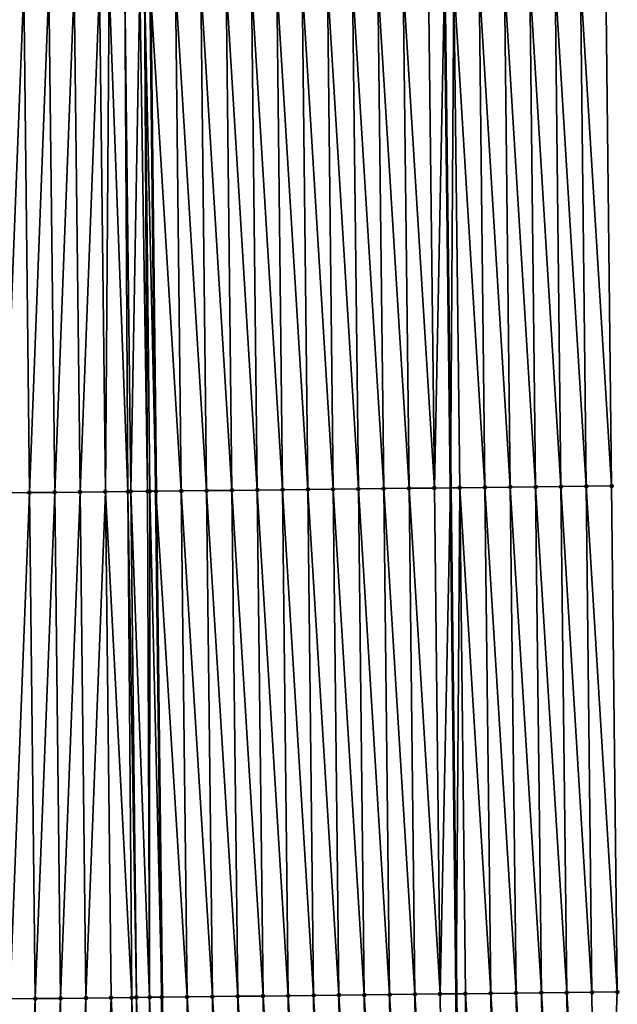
# Model space of a CAD drawing. Header units: feet. Extents: x 2007189 to 2022806, y 818621 to 837694.
# Tile 487 of 656: x 2011350 to 2011374, y 831207 to 831246. Entities that reach past the tile are written whole.
import ezdxf

# ---------------------------------------------------------------- set-up
doc = ezdxf.new("R2010")
doc.units = ezdxf.units.FT
doc.header["$MEASUREMENT"] = 0
for name, color, linetype, lineweight in [('EP_Travel Lane', 172, 'Continuous', 53), ('Road Shots', 141, 'Continuous', 100), ('Road X-Section', 40, 'Continuous', 13), ('STRIPING', 60, 'Continuous', 53)]:
    doc.layers.add(name, color=color, linetype=linetype, lineweight=lineweight)
doc.layers.add('I-77-MM17-21_SB-Surface-Border', color=7, linetype='Continuous')
doc.layers.add('I-77-MM17-21_SB-Surface-TIN', color=7, linetype='Continuous')

msp = doc.modelspace()

# ---------------------------------------------------------------- linework, layer by layer
at = {"layer": 'EP_Travel Lane'}
msp.add_polyline3d([(2011363.948639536, 831587.1496924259, 327.9825644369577), (2011364.130942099, 831567.1516971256, 328.1996464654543), (2011364.313248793, 831547.1532486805, 328.3722723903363), (2011364.495554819, 831527.1548734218, 328.5520783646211), (2011364.677862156, 831507.1563545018, 328.717790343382), (2011364.860168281, 831487.1579684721, 328.896539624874), (2011365.042474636, 831467.1595571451, 329.0728071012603), (2011365.231409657, 831447.1679292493, 329.1712247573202), (2011365.422340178, 831427.1690966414, 329.2806065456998), (2011365.613270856, 831407.1702475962, 329.3851245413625), (2011365.804201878, 831387.1713626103, 329.4790861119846), (2011365.995132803, 831367.1724877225, 329.5760055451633), (2011366.186064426, 831347.1735396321, 329.6513478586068), (2011366.376996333, 831327.1745618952, 329.7179327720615), (2011366.567929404, 831307.1754622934, 329.7486344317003), (2011366.758861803, 831287.1764329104, 329.8000149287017), (2011366.949795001, 831267.1773199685, 329.8267843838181), (2011367.172069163, 831247.2049287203, 329.8679666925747), (2011367.403775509, 831227.2062494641, 329.8584230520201), (2011367.635481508, 831207.2076000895, 329.8339734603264), (2011367.867187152, 831187.2089813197, 329.7943214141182)], dxfattribs=at)
at = {"layer": 'I-77-MM17-21_SB-Surface-Border', "color": 3, "linetype": 'Continuous', "lineweight": -3}
msp.add_polyline3d([(2011369.322614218, 831587.1966415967, 327.7836704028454), (2011369.5048682, 831567.1987977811, 328.0156560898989), (2011369.687126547, 831547.2004749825, 328.2006508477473), (2011370.869348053, 831527.2107512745, 328.3351987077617), (2011371.051608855, 831507.2121590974, 328.4937659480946), (2011370.233907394, 831487.2048694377, 328.6931274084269), (2011371.416130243, 831467.2149983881, 328.8132202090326), (2011371.605020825, 831447.2279396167, 328.9239383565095), (2011370.795995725, 831427.2196848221, 329.0700060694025), (2011370.986926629, 831407.2208117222, 329.1674263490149), (2011371.177857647, 831387.2219265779, 329.2613485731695), (2011371.368788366, 831367.223072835, 329.3645007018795), (2011372.559675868, 831347.2335193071, 329.3950147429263), (2011372.750607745, 831327.2345442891, 329.4623923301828), (2011372.941540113, 831307.235517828, 329.5146616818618), (2011373.132472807, 831287.2364572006, 329.5568326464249), (2011373.323405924, 831267.2373522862, 329.5859769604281), (2011373.543203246, 831247.278200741, 329.6486208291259), (2011373.77181533, 831227.2794271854, 329.6683595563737), (2011374.000426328, 831207.2807488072, 329.6407282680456), (2011373.22910299, 831187.2706106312, 329.6276230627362)], dxfattribs=at)
at = {"layer": 'I-77-MM17-21_SB-Surface-TIN', "color": 128, "linetype": 'Continuous', "lineweight": -3}
for points in [[(2011362.772539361, 831227.1532195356, 329.9025409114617), (2011362.543927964, 831247.1519329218, 329.9127156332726), (2011361.543993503, 831247.1404842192, 329.9217278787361)], [(2011363.7724739, 831227.1646614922, 329.8968819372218), (2011363.543862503, 831247.1633748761, 329.9070555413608), (2011362.543927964, 831247.1519329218, 329.9127156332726)], [(2011362.772539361, 831227.1532195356, 329.9025409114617), (2011363.7724739, 831227.1646614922, 329.8968819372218), (2011362.543927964, 831247.1519329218, 329.9127156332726)], [(2011364.7724084, 831227.1761067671, 329.8895747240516), (2011364.543797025, 831247.1748182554, 329.900687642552), (2011363.543862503, 831247.1633748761, 329.9070555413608)], [(2011363.7724739, 831227.1646614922, 329.8968819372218), (2011364.7724084, 831227.1761067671, 329.8895747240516), (2011363.543862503, 831247.1633748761, 329.9070555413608)], [(2011365.772342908, 831227.1875514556, 329.8825586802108), (2011365.543731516, 831247.1862643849, 329.8929535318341), (2011364.543797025, 831247.1748182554, 329.900687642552)], [(2011364.7724084, 831227.1761067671, 329.8895747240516), (2011365.772342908, 831227.1875514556, 329.8825586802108), (2011364.543797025, 831247.1748182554, 329.900687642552)], [(2011366.772277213, 831227.1990138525, 329.8667463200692), (2011366.543665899, 831247.1977200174, 329.8804989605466), (2011365.543731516, 831247.1862643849, 329.8929535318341)], [(2011365.772342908, 831227.1875514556, 329.8825586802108), (2011366.772277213, 831227.1990138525, 329.8667463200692), (2011365.543731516, 831247.1862643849, 329.8929535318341)], [(2011366.772277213, 831227.1990138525, 329.8667463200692), (2011367.172069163, 831247.2049287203, 329.8679666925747), (2011366.543665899, 831247.1977200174, 329.8804989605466)], [(2011366.772277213, 831227.1990138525, 329.8667463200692), (2011367.403775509, 831227.2062494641, 329.8584230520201), (2011367.172069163, 831247.2049287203, 329.8679666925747)], [(2011367.543600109, 831247.2091907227, 329.8605572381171), (2011367.172069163, 831247.2049287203, 329.8679666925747), (2011367.403775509, 831227.2062494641, 329.8584230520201)], [(2011367.772211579, 831227.2104709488, 329.8535669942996), (2011367.543600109, 831247.2091907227, 329.8605572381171), (2011367.403775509, 831227.2062494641, 329.8584230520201)], [(2011368.772145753, 831227.2219448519, 329.8320391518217), (2011368.543534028, 831247.2206868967, 329.8279644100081), (2011367.543600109, 831247.2091907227, 329.8605572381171)], [(2011367.772211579, 831227.2104709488, 329.8535669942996), (2011368.772145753, 831227.2219448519, 329.8320391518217), (2011367.543600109, 831247.2091907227, 329.8605572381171)], [(2011369.772079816, 831227.2334284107, 329.8057149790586), (2011369.543467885, 831247.2321884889, 329.7926802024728), (2011368.543534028, 831247.2206868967, 329.8279644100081)], [(2011368.772145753, 831227.2219448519, 329.8320391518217), (2011369.772079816, 831227.2334284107, 329.8057149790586), (2011368.543534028, 831247.2206868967, 329.8279644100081)], [(2011370.772013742, 831227.2449239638, 329.7734329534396), (2011370.543401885, 831247.2436775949, 329.763598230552), (2011369.543467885, 831247.2321884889, 329.7926802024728)], [(2011369.772079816, 831227.2334284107, 329.8057149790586), (2011370.772013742, 831227.2449239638, 329.7734329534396), (2011369.543467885, 831247.2321884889, 329.7926802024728)], [(2011371.771947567, 831227.2564283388, 329.7367687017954), (2011371.543335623, 831247.2551895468, 329.723168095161), (2011370.543401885, 831247.2436775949, 329.763598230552)], [(2011370.772013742, 831227.2449239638, 329.7734329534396), (2011371.771947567, 831227.2564283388, 329.7367687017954), (2011370.543401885, 831247.2436775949, 329.763598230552)], [(2011372.771881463, 831227.267926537, 329.7031726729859), (2011372.543269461, 831247.2666928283, 329.6870446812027), (2011371.543335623, 831247.2551895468, 329.723168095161)], [(2011371.771947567, 831227.2564283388, 329.7367687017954), (2011372.771881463, 831227.267926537, 329.7031726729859), (2011371.543335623, 831247.2551895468, 329.723168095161)], [(2011372.543269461, 831247.2666928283, 329.6870446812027), (2011373.77181533, 831227.2794271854, 329.6683595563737), (2011373.543203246, 831247.278200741, 329.6486208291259)], [(2011372.771881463, 831227.267926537, 329.7031726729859), (2011373.77181533, 831227.2794271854, 329.6683595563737), (2011372.543269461, 831247.2666928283, 329.6870446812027)], [(2011349.773388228, 831227.004660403, 329.8835646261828), (2011350.544712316, 831247.0147329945, 329.9292132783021), (2011349.544777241, 831247.0033378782, 329.9116074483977)], [(2011349.773388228, 831227.004660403, 329.8835646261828), (2011350.773323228, 831227.0160620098, 329.8979487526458), (2011350.544712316, 831247.0147329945, 329.9292132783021)], [(2011350.773323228, 831227.0160620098, 329.8979487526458), (2011351.544647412, 831247.0261261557, 329.9477902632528), (2011350.544712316, 831247.0147329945, 329.9292132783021)], [(2011350.773323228, 831227.0160620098, 329.8979487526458), (2011351.773258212, 831227.027464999, 329.91164614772), (2011351.544647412, 831247.0261261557, 329.9477902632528)], [(2011351.773258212, 831227.027464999, 329.91164614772), (2011352.544582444, 831247.0375250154, 329.9635366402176), (2011351.544647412, 831247.0261261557, 329.9477902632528)], [(2011351.773258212, 831227.027464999, 329.91164614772), (2011352.773193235, 831227.03886461, 329.9270216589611), (2011352.544582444, 831247.0375250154, 329.9635366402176)], [(2011352.773193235, 831227.03886461, 329.9270216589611), (2011353.544517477, 831247.0489237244, 329.9793578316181), (2011352.544582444, 831247.0375250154, 329.9635366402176)], [(2011352.773193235, 831227.03886461, 329.9270216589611), (2011353.77312829, 831227.0502613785, 329.9438090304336), (2011353.544517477, 831247.0489237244, 329.9793578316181)], [(2011353.77312829, 831227.0502613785, 329.9438090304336), (2011353.92738432, 831247.0532882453, 329.9853910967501), (2011353.544517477, 831247.0489237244, 329.9793578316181)], [(2011353.77312829, 831227.0502613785, 329.9438090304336), (2011354.66269277, 831227.0604028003, 329.9574507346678), (2011353.92738432, 831247.0532882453, 329.9853910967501)], [(2011354.66269277, 831227.0604028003, 329.9574507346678), (2011354.544452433, 831247.0603291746, 329.9918305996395), (2011353.92738432, 831247.0532882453, 329.9853910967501)], [(2011354.773063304, 831227.0616617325, 329.958815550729), (2011355.130734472, 831247.067026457, 329.9941585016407), (2011354.544452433, 831247.0603291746, 329.9918305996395)], [(2011354.66269277, 831227.0604028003, 329.9574507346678), (2011354.773063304, 831227.0616617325, 329.958815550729), (2011354.544452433, 831247.0603291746, 329.9918305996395)], [(2011354.773063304, 831227.0616617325, 329.958815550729), (2011355.443975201, 831227.0693213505, 329.9636751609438), (2011355.130734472, 831247.067026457, 329.9941585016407)], [(2011355.443975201, 831227.0693213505, 329.9636751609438), (2011355.31253212, 831247.0691045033, 329.9942272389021), (2011355.130734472, 831247.067026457, 329.9941585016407)], [(2011355.31253212, 831247.0691045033, 329.9942272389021), (2011355.772990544, 831227.073083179, 329.963301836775), (2011355.544379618, 831247.071755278, 329.9940013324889)], [(2011355.528636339, 831227.0702889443, 329.9637715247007), (2011355.772990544, 831227.073083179, 329.963301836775), (2011355.31253212, 831247.0691045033, 329.9942272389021)], [(2011355.443975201, 831227.0693213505, 329.9636751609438), (2011355.528636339, 831227.0702889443, 329.9637715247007), (2011355.31253212, 831247.0691045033, 329.9942272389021)], [(2011356.772932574, 831227.0845288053, 329.9558627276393), (2011356.544321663, 831247.0831997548, 329.9871309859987), (2011355.544379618, 831247.071755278, 329.9940013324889)], [(2011356.772932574, 831227.0845288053, 329.9558627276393), (2011355.544379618, 831247.071755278, 329.9940013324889), (2011355.772990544, 831227.073083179, 329.963301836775)], [(2011357.772866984, 831227.0959820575, 329.9445928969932), (2011357.544255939, 831247.0946647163, 329.9700423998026), (2011356.544321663, 831247.0831997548, 329.9871309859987)], [(2011356.772932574, 831227.0845288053, 329.9558627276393), (2011357.772866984, 831227.0959820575, 329.9445928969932), (2011356.544321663, 831247.0831997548, 329.9871309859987)], [(2011358.772801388, 831227.107435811, 329.9330739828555), (2011358.544190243, 831247.1061271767, 329.954196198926), (2011357.544255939, 831247.0946647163, 329.9700423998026)], [(2011357.772866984, 831227.0959820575, 329.9445928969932), (2011358.772801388, 831227.107435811, 329.9330739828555), (2011357.544255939, 831247.0946647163, 329.9700423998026)], [(2011359.772735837, 831227.1188856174, 329.9235158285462), (2011359.544124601, 831247.1175848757, 329.9407151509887), (2011358.544190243, 831247.1061271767, 329.954196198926)], [(2011358.772801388, 831227.107435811, 329.9330739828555), (2011359.772735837, 831227.1188856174, 329.9235158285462), (2011358.544190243, 831247.1061271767, 329.954196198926)], [(2011360.772670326, 831227.130331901, 329.9157074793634), (2011360.544059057, 831247.1290341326, 329.9314276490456), (2011359.544124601, 831247.1175848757, 329.9407151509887)], [(2011359.772735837, 831227.1188856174, 329.9235158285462), (2011360.772670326, 831227.130331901, 329.9157074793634), (2011359.544124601, 831247.1175848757, 329.9407151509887)], [(2011361.772604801, 831227.1417794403, 329.9072752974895), (2011361.543993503, 831247.1404842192, 329.9217278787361), (2011360.544059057, 831247.1290341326, 329.9314276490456)], [(2011360.772670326, 831227.130331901, 329.9157074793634), (2011361.772604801, 831227.1417794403, 329.9072752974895), (2011360.544059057, 831247.1290341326, 329.9314276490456)], [(2011361.772604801, 831227.1417794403, 329.9072752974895), (2011362.772539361, 831227.1532195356, 329.9025409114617), (2011361.543993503, 831247.1404842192, 329.9217278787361)], [(2011350.001999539, 831207.0059545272, 329.8696478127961), (2011350.773323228, 831227.0160620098, 329.8979487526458), (2011349.773388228, 831227.004660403, 329.8835646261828)], [(2011350.001999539, 831207.0059545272, 329.8696478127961), (2011351.001934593, 831207.0173513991, 329.8863816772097), (2011350.773323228, 831227.0160620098, 329.8979487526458)], [(2011351.001934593, 831207.0173513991, 329.8863816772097), (2011351.773258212, 831227.027464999, 329.91164614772), (2011350.773323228, 831227.0160620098, 329.8979487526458)], [(2011351.001934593, 831207.0173513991, 329.8863816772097), (2011352.00186963, 831207.0287498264, 329.9023427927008), (2011351.773258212, 831227.027464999, 329.91164614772)], [(2011352.00186963, 831207.0287498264, 329.9023427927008), (2011352.773193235, 831227.03886461, 329.9270216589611), (2011351.773258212, 831227.027464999, 329.91164614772)], [(2011352.00186963, 831207.0287498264, 329.9023427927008), (2011353.001804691, 831207.0401460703, 329.919388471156), (2011352.773193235, 831227.03886461, 329.9270216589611)], [(2011353.001804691, 831207.0401460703, 329.919388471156), (2011353.77312829, 831227.0502613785, 329.9438090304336), (2011352.773193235, 831227.03886461, 329.9270216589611)], [(2011353.001804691, 831207.0401460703, 329.919388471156), (2011354.001739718, 831207.0515452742, 329.9349638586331), (2011353.77312829, 831227.0502613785, 329.9438090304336)], [(2011354.81801885, 831207.0608502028, 329.947980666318), (2011354.66269277, 831227.0604028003, 329.9574507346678), (2011353.77312829, 831227.0502613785, 329.9438090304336)], [(2011354.001739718, 831207.0515452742, 329.9349638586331), (2011354.81801885, 831207.0608502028, 329.947980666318), (2011353.77312829, 831227.0502613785, 329.9438090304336)], [(2011355.001674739, 831207.0629450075, 329.9502762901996), (2011354.773063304, 831227.0616617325, 329.958815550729), (2011354.66269277, 831227.0604028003, 329.9574507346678)], [(2011354.81801885, 831207.0608502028, 329.947980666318), (2011355.001674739, 831207.0629450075, 329.9502762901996), (2011354.66269277, 831227.0604028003, 329.9574507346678)], [(2011355.520449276, 831207.0688685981, 329.9535940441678), (2011355.443975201, 831227.0693213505, 329.9636751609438), (2011354.773063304, 831227.0616617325, 329.958815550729)], [(2011355.001674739, 831207.0629450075, 329.9502762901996), (2011355.520449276, 831207.0688685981, 329.9535940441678), (2011354.773063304, 831227.0616617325, 329.958815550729)], [(2011355.520449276, 831207.0688685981, 329.9535940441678), (2011355.528636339, 831227.0702889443, 329.9637715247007), (2011355.443975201, 831227.0693213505, 329.9636751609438)], [(2011355.520449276, 831207.0688685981, 329.9535940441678), (2011356.001601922, 831207.0743714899, 329.9522587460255), (2011355.528636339, 831227.0702889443, 329.9637715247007)], [(2011355.528636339, 831227.0702889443, 329.9637715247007), (2011356.001601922, 831207.0743714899, 329.9522587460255), (2011355.772990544, 831227.073083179, 329.963301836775)], [(2011357.001543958, 831207.0858166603, 329.9450438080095), (2011356.772932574, 831227.0845288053, 329.9558627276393), (2011355.772990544, 831227.073083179, 329.963301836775)], [(2011357.001543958, 831207.0858166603, 329.9450438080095), (2011355.772990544, 831227.073083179, 329.963301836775), (2011356.001601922, 831207.0743714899, 329.9522587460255)], [(2011358.001478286, 831207.0972769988, 329.9302516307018), (2011357.772866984, 831227.0959820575, 329.9445928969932), (2011356.772932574, 831227.0845288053, 329.9558627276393)], [(2011357.001543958, 831207.0858166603, 329.9450438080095), (2011358.001478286, 831207.0972769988, 329.9302516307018), (2011356.772932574, 831227.0845288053, 329.9558627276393)], [(2011359.001412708, 831207.1087291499, 329.919526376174), (2011358.772801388, 831227.107435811, 329.9330739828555), (2011357.772866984, 831227.0959820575, 329.9445928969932)], [(2011358.001478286, 831207.0972769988, 329.9302516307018), (2011359.001412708, 831207.1087291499, 329.919526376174), (2011357.772866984, 831227.0959820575, 329.9445928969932)], [(2011360.001347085, 831207.1201852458, 329.9068417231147), (2011359.772735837, 831227.1188856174, 329.9235158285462), (2011358.772801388, 831227.107435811, 329.9330739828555)], [(2011359.001412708, 831207.1087291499, 329.919526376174), (2011360.001347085, 831207.1201852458, 329.9068417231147), (2011358.772801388, 831227.107435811, 329.9330739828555)], [(2011361.001281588, 831207.1316303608, 329.8996114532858), (2011360.772670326, 831227.130331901, 329.9157074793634), (2011359.772735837, 831227.1188856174, 329.9235158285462)], [(2011360.001347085, 831207.1201852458, 329.9068417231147), (2011361.001281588, 831207.1316303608, 329.8996114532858), (2011359.772735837, 831227.1188856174, 329.9235158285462)], [(2011362.001216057, 831207.1430784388, 329.8909094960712), (2011361.772604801, 831227.1417794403, 329.9072752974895), (2011360.772670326, 831227.130331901, 329.9157074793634)], [(2011361.001281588, 831207.1316303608, 329.8996114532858), (2011362.001216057, 831207.1430784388, 329.8909094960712), (2011360.772670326, 831227.130331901, 329.9157074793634)], [(2011363.001150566, 831207.1545229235, 329.8839924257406), (2011362.772539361, 831227.1532195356, 329.9025409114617), (2011361.772604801, 831227.1417794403, 329.9072752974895)], [(2011362.001216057, 831207.1430784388, 329.8909094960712), (2011363.001150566, 831207.1545229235, 329.8839924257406), (2011361.772604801, 831227.1417794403, 329.9072752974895)], [(2011364.001085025, 831207.165971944, 329.8748223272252), (2011363.7724739, 831227.1646614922, 329.8968819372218), (2011362.772539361, 831227.1532195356, 329.9025409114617)], [(2011363.001150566, 831207.1545229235, 329.8839924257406), (2011364.001085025, 831207.165971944, 329.8748223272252), (2011362.772539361, 831227.1532195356, 329.9025409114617)], [(2011365.001019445, 831207.1774243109, 329.8639898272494), (2011364.7724084, 831227.1761067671, 329.8895747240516), (2011363.7724739, 831227.1646614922, 329.8968819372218)], [(2011364.001085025, 831207.165971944, 329.8748223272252), (2011365.001019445, 831207.1774243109, 329.8639898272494), (2011363.7724739, 831227.1646614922, 329.8968819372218)], [(2011366.000953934, 831207.1888705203, 329.8562160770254), (2011365.772342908, 831227.1875514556, 329.8825586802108), (2011364.7724084, 831227.1761067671, 329.8895747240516)], [(2011365.001019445, 831207.1774243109, 329.8639898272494), (2011366.000953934, 831207.1888705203, 329.8562160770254), (2011364.7724084, 831227.1761067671, 329.8895747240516)], [(2011367.000888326, 831207.2003253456, 329.8441625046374), (2011366.772277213, 831227.1990138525, 329.8667463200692), (2011365.772342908, 831227.1875514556, 329.8825586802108)], [(2011366.000953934, 831207.1888705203, 329.8562160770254), (2011367.000888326, 831207.2003253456, 329.8441625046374), (2011365.772342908, 831227.1875514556, 329.8825586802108)], [(2011367.000888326, 831207.2003253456, 329.8441625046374), (2011367.403775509, 831227.2062494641, 329.8584230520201), (2011366.772277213, 831227.1990138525, 329.8667463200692)], [(2011367.000888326, 831207.2003253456, 329.8441625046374), (2011367.635481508, 831207.2076000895, 329.8339734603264), (2011367.403775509, 831227.2062494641, 329.8584230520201)], [(2011367.772211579, 831227.2104709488, 329.8535669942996), (2011367.403775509, 831227.2062494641, 329.8584230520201), (2011367.635481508, 831207.2076000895, 329.8339734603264)], [(2011368.000822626, 831207.2117882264, 329.8281075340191), (2011367.772211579, 831227.2104709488, 329.8535669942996), (2011367.635481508, 831207.2076000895, 329.8339734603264)], [(2011369.000756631, 831207.2232768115, 329.7992843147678), (2011368.772145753, 831227.2219448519, 329.8320391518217), (2011367.772211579, 831227.2104709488, 329.8535669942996)], [(2011368.000822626, 831207.2117882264, 329.8281075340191), (2011369.000756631, 831207.2232768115, 329.7992843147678), (2011367.772211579, 831227.2104709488, 329.8535669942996)], [(2011370.000690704, 831207.2347595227, 329.7733788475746), (2011369.772079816, 831227.2334284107, 329.8057149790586), (2011368.772145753, 831227.2219448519, 329.8320391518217)], [(2011369.000756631, 831207.2232768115, 329.7992843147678), (2011370.000690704, 831207.2347595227, 329.7733788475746), (2011368.772145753, 831227.2219448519, 329.8320391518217)], [(2011371.00062475, 831207.2462445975, 329.7462993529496), (2011370.772013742, 831227.2449239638, 329.7734329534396), (2011369.772079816, 831227.2334284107, 329.8057149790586)], [(2011370.000690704, 831207.2347595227, 329.7733788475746), (2011371.00062475, 831207.2462445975, 329.7462993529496), (2011369.772079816, 831227.2334284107, 329.8057149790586)], [(2011372.000558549, 831207.2577512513, 329.7085009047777), (2011371.771947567, 831227.2564283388, 329.7367687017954), (2011370.772013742, 831227.2449239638, 329.7734329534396)], [(2011371.00062475, 831207.2462445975, 329.7462993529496), (2011372.000558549, 831207.2577512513, 329.7085009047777), (2011370.772013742, 831227.2449239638, 329.7734329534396)], [(2011373.000492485, 831207.269245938, 329.6766467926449), (2011372.771881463, 831227.267926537, 329.7031726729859), (2011371.771947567, 831227.2564283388, 329.7367687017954)], [(2011372.000558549, 831207.2577512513, 329.7085009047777), (2011373.000492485, 831207.269245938, 329.6766467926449), (2011371.771947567, 831227.2564283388, 329.7367687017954)], [(2011374.000426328, 831207.2807488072, 329.6407282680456), (2011373.77181533, 831227.2794271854, 329.6683595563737), (2011372.771881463, 831227.267926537, 329.7031726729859)], [(2011373.000492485, 831207.269245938, 329.6766467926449), (2011374.000426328, 831207.2807488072, 329.6407282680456), (2011372.771881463, 831227.267926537, 329.7031726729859)], [(2011355.230285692, 831187.0642705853, 329.9207237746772), (2011355.001674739, 831207.0629450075, 329.9502762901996), (2011354.81801885, 831207.0608502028, 329.947980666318)], [(2011355.519478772, 831187.067572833, 329.9225145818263), (2011355.520449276, 831207.0688685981, 329.9535940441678), (2011355.001674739, 831207.0629450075, 329.9502762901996)], [(2011355.230285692, 831187.0642705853, 329.9207237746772), (2011355.519478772, 831187.067572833, 329.9225145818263), (2011355.001674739, 831207.0629450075, 329.9502762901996)], [(2011355.519478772, 831187.067572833, 329.9225145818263), (2011355.702514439, 831187.0696645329, 329.9228304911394), (2011355.520449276, 831207.0688685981, 329.9535940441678)], [(2011355.520449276, 831207.0688685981, 329.9535940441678), (2011356.230212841, 831187.0757000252, 329.9212347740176), (2011356.001601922, 831207.0743714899, 329.9522587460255)], [(2011355.702514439, 831187.0696645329, 329.9228304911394), (2011356.230212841, 831187.0757000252, 329.9212347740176), (2011355.520449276, 831207.0688685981, 329.9535940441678)], [(2011357.230154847, 831187.0871476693, 329.9127889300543), (2011357.001543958, 831207.0858166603, 329.9450438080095), (2011356.001601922, 831207.0743714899, 329.9522587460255)], [(2011357.230154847, 831187.0871476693, 329.9127889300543), (2011356.001601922, 831207.0743714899, 329.9522587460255), (2011356.230212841, 831187.0757000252, 329.9212347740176)], [(2011358.2300892, 831187.0986059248, 329.8990291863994), (2011358.001478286, 831207.0972769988, 329.9302516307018), (2011357.001543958, 831207.0858166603, 329.9450438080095)], [(2011357.230154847, 831187.0871476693, 329.9127889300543), (2011358.2300892, 831187.0986059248, 329.8990291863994), (2011357.001543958, 831207.0858166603, 329.9450438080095)], [(2011359.230023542, 831187.1100650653, 329.8848297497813), (2011359.001412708, 831207.1087291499, 329.919526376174), (2011358.001478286, 831207.0972769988, 329.9302516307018)], [(2011358.2300892, 831187.0986059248, 329.8990291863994), (2011359.230023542, 831187.1100650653, 329.8848297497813), (2011358.001478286, 831207.0972769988, 329.9302516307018)], [(2011360.229957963, 831187.1215173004, 329.8740605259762), (2011360.001347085, 831207.1201852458, 329.9068417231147), (2011359.001412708, 831207.1087291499, 329.919526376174)], [(2011359.230023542, 831187.1100650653, 329.8848297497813), (2011360.229957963, 831187.1215173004, 329.8740605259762), (2011359.001412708, 831207.1087291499, 329.919526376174)], [(2011361.229892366, 831187.1329711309, 329.8624987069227), (2011361.001281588, 831207.1316303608, 329.8996114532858), (2011360.001347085, 831207.1201852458, 329.9068417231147)], [(2011360.229957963, 831187.1215173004, 329.8740605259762), (2011361.229892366, 831187.1329711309, 329.8624987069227), (2011360.001347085, 831207.1201852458, 329.9068417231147)], [(2011362.229826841, 831187.1444186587, 329.8540677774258), (2011362.001216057, 831207.1430784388, 329.8909094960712), (2011361.001281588, 831207.1316303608, 329.8996114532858)], [(2011361.229892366, 831187.1329711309, 329.8624987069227), (2011362.229826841, 831187.1444186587, 329.8540677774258), (2011361.001281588, 831207.1316303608, 329.8996114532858)], [(2011363.229761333, 831187.1558646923, 329.846378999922), (2011363.001150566, 831207.1545229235, 329.8839924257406), (2011362.001216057, 831207.1430784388, 329.8909094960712)], [(2011362.229826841, 831187.1444186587, 329.8540677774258), (2011363.229761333, 831187.1558646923, 329.846378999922), (2011362.001216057, 831207.1430784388, 329.8909094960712)], [(2011364.229695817, 831187.1673114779, 329.8383167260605), (2011364.001085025, 831207.165971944, 329.8748223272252), (2011363.001150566, 831207.1545229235, 329.8839924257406)], [(2011363.229761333, 831187.1558646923, 329.846378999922), (2011364.229695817, 831187.1673114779, 329.8383167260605), (2011363.001150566, 831207.1545229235, 329.8839924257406)], [(2011365.22963025, 831187.1787626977, 329.8280517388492), (2011365.001019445, 831207.1774243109, 329.8639898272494), (2011364.001085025, 831207.165971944, 329.8748223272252)], [(2011364.229695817, 831187.1673114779, 329.8383167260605), (2011365.22963025, 831187.1787626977, 329.8280517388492), (2011364.001085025, 831207.165971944, 329.8748223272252)], [(2011366.229564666, 831187.1902154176, 329.8170416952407), (2011366.000953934, 831207.1888705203, 329.8562160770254), (2011365.001019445, 831207.1774243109, 329.8639898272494)], [(2011365.22963025, 831187.1787626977, 329.8280517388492), (2011366.229564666, 831187.1902154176, 329.8170416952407), (2011365.001019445, 831207.1774243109, 329.8639898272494)], [(2011367.229498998, 831187.2016754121, 329.8024180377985), (2011367.000888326, 831207.2003253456, 329.8441625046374), (2011366.000953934, 831207.1888705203, 329.8562160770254)], [(2011366.229564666, 831187.1902154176, 329.8170416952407), (2011367.229498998, 831187.2016754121, 329.8024180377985), (2011366.000953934, 831207.1888705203, 329.8562160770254)], [(2011367.229498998, 831187.2016754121, 329.8024180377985), (2011367.635481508, 831207.2076000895, 329.8339734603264), (2011367.000888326, 831207.2003253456, 329.8441625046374)], [(2011367.229498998, 831187.2016754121, 329.8024180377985), (2011367.867187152, 831187.2089813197, 329.7943214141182), (2011367.635481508, 831207.2076000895, 329.8339734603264)], [(2011368.000822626, 831207.2117882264, 329.8281075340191), (2011367.635481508, 831207.2076000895, 329.8339734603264), (2011367.867187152, 831187.2089813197, 329.7943214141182)], [(2011368.229433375, 831187.2131315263, 329.7897220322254), (2011368.000822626, 831207.2117882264, 329.8281075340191), (2011367.867187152, 831187.2089813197, 329.7943214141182)], [(2011369.229367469, 831187.2246123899, 329.7647319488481), (2011369.000756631, 831207.2232768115, 329.7992843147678), (2011368.000822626, 831207.2117882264, 329.8281075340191)], [(2011368.229433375, 831187.2131315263, 329.7897220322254), (2011369.229367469, 831187.2246123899, 329.7647319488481), (2011368.000822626, 831207.2117882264, 329.8281075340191)], [(2011370.229301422, 831187.2361055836, 329.7336172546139), (2011370.000690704, 831207.2347595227, 329.7733788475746), (2011369.000756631, 831207.2232768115, 329.7992843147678)], [(2011369.229367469, 831187.2246123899, 329.7647319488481), (2011370.229301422, 831187.2361055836, 329.7336172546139), (2011369.000756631, 831207.2232768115, 329.7992843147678)], [(2011371.229235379, 831187.247598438, 329.7026710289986), (2011371.00062475, 831207.2462445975, 329.7462993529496), (2011370.000690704, 831207.2347595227, 329.7733788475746)], [(2011370.229301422, 831187.2361055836, 329.7336172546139), (2011371.229235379, 831187.247598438, 329.7026710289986), (2011370.000690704, 831207.2347595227, 329.7733788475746)], [(2011372.229169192, 831187.2591038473, 329.6654885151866), (2011372.000558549, 831207.2577512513, 329.7085009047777), (2011371.00062475, 831207.2462445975, 329.7462993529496)], [(2011371.229235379, 831187.247598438, 329.7026710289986), (2011372.229169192, 831187.2591038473, 329.6654885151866), (2011371.00062475, 831207.2462445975, 329.7462993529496)], [(2011373.22910299, 831187.2706106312, 329.6276230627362), (2011373.000492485, 831207.269245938, 329.6766467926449), (2011372.000558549, 831207.2577512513, 329.7085009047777)], [(2011372.229169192, 831187.2591038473, 329.6654885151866), (2011373.22910299, 831187.2706106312, 329.6276230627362), (2011372.000558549, 831207.2577512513, 329.7085009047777)], [(2011373.22910299, 831187.2706106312, 329.6276230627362), (2011374.000426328, 831207.2807488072, 329.6407282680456), (2011373.000492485, 831207.269245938, 329.6766467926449)], [(2011350.230610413, 831187.0072869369, 329.8367132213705), (2011351.001934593, 831207.0173513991, 329.8863816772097), (2011350.001999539, 831207.0059545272, 329.8696478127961)], [(2011350.230610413, 831187.0072869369, 329.8367132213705), (2011351.230545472, 831187.018683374, 329.8536606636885), (2011351.001934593, 831207.0173513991, 329.8863816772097)], [(2011351.230545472, 831187.018683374, 329.8536606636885), (2011352.00186963, 831207.0287498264, 329.9023427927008), (2011351.001934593, 831207.0173513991, 329.8863816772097)], [(2011351.230545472, 831187.018683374, 329.8536606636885), (2011352.230480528, 831187.030080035, 329.8704969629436), (2011352.00186963, 831207.0287498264, 329.9023427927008)], [(2011352.230480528, 831187.030080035, 329.8704969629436), (2011353.001804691, 831207.0401460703, 329.919388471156), (2011352.00186963, 831207.0287498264, 329.9023427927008)], [(2011352.230480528, 831187.030080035, 329.8704969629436), (2011353.230415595, 831187.0414758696, 329.8877435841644), (2011353.001804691, 831207.0401460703, 329.919388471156)], [(2011353.230415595, 831187.0414758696, 329.8877435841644), (2011354.001739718, 831207.0515452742, 329.9349638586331), (2011353.001804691, 831207.0401460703, 329.919388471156)], [(2011353.230415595, 831187.0414758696, 329.8877435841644), (2011354.230350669, 831187.052870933, 329.9053734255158), (2011354.001739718, 831207.0515452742, 329.9349638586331)], [(2011354.965514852, 831187.0612501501, 329.9176244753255), (2011354.81801885, 831207.0608502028, 329.947980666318), (2011354.001739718, 831207.0515452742, 329.9349638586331)], [(2011354.230350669, 831187.052870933, 329.9053734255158), (2011354.965514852, 831187.0612501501, 329.9176244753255), (2011354.001739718, 831207.0515452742, 329.9349638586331)], [(2011354.965514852, 831187.0612501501, 329.9176244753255), (2011355.230285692, 831187.0642705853, 329.9207237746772), (2011354.81801885, 831207.0608502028, 329.947980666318)]]:
    msp.add_3dface(points, dxfattribs=at)
at = {"layer": 'Road Shots', "lineweight": 100}
for p in [(2011350.773323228, 831227.0160620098, 329.8979487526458), (2011351.773258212, 831227.027464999, 329.91164614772), (2011352.773193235, 831227.03886461, 329.9270216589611), (2011353.77312829, 831227.0502613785, 329.9438090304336), (2011354.66269277, 831227.0604028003, 329.9574507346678), (2011354.773063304, 831227.0616617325, 329.958815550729), (2011355.443975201, 831227.0693213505, 329.9636751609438), (2011355.528636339, 831227.0702889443, 329.9637715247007), (2011355.772998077, 831227.0730832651, 329.9633018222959), (2011356.772932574, 831227.0845288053, 329.9558627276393), (2011357.772866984, 831227.0959820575, 329.9445928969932), (2011358.772801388, 831227.107435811, 329.9330739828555), (2011359.772735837, 831227.1188856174, 329.9235158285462), (2011360.772670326, 831227.130331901, 329.9157074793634), (2011361.772604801, 831227.1417794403, 329.9072752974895), (2011362.772539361, 831227.1532195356, 329.9025409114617), (2011363.7724739, 831227.1646614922, 329.8968819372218), (2011364.7724084, 831227.1761067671, 329.8895747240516), (2011365.772342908, 831227.1875514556, 329.8825586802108), (2011366.772277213, 831227.1990138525, 329.8667463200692), (2011367.772211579, 831227.2104709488, 329.8535669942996), (2011368.772145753, 831227.2219448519, 329.8320391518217), (2011369.772079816, 831227.2334284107, 329.8057149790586), (2011370.772013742, 831227.2449239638, 329.7734329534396), (2011371.771947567, 831227.2564283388, 329.7367687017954), (2011372.771881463, 831227.267926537, 329.7031726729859), (2011373.77181533, 831227.2794271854, 329.6683595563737), (2011355.001674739, 831207.0629450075, 329.9502762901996), (2011355.520449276, 831207.0688685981, 329.9535940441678), (2011355.520449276, 831207.0688685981, 329.9535940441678), (2011356.001609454, 831207.0743715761, 329.9522587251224), (2011357.001543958, 831207.0858166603, 329.9450438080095), (2011358.001478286, 831207.0972769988, 329.9302516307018), (2011359.001412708, 831207.1087291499, 329.919526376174), (2011360.001347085, 831207.1201852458, 329.9068417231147), (2011361.001281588, 831207.1316303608, 329.8996114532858), (2011362.001216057, 831207.1430784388, 329.8909094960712), (2011363.001150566, 831207.1545229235, 329.8839924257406), (2011364.001085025, 831207.165971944, 329.8748223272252), (2011365.001019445, 831207.1774243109, 329.8639898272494), (2011366.000953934, 831207.1888705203, 329.8562160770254), (2011367.000888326, 831207.2003253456, 329.8441625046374), (2011368.000822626, 831207.2117882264, 329.8281075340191), (2011369.000756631, 831207.2232768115, 329.7992843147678), (2011370.000690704, 831207.2347595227, 329.7733788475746), (2011371.00062475, 831207.2462445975, 329.7462993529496), (2011372.000558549, 831207.2577512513, 329.7085009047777), (2011373.000492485, 831207.269245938, 329.6766467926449), (2011374.000426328, 831207.2807488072, 329.6407282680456), (2011351.001934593, 831207.0173513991, 329.8863816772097), (2011352.00186963, 831207.0287498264, 329.9023427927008), (2011353.001804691, 831207.0401460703, 329.919388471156), (2011354.001739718, 831207.0515452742, 329.9349638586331), (2011354.81801885, 831207.0608502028, 329.947980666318)]:
    msp.add_point(p, dxfattribs=at)
at = {"layer": 'Road X-Section', "extrusion": (-0.01143054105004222, 0.9999326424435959, 0.002013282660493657), "elevation": 808180.8632387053, "flags": 128}
msp.add_lwpolyline([(-2020743.763484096, -1297.430788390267), (-2020742.763484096, -1297.3959752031), (-2020741.763484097, -1297.362379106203), (-2020740.763484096, -1297.325714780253), (-2020739.763484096, -1297.293432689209), (-2020738.763484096, -1297.267108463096), (-2020737.763484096, -1297.245580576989), (-2020736.763484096, -1297.232401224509), (-2020735.763484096, -1297.216588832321), (-2020734.763484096, -1297.209572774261), (-2020733.763484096, -1297.202265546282), (-2020732.763484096, -1297.196606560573), (-2020731.763484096, -1297.19187216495), (-2020730.763484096, -1297.183439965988), (-2020729.763484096, -1297.17563160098), (-2020728.763484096, -1297.166073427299), (-2020727.763484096, -1297.154554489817), (-2020726.763484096, -1297.14328463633), (-2020725.763484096, -1297.135845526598), (-2020725.519106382, -1297.13537582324), (-2020725.434439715, -1297.135472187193), (-2020724.763484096, -1297.140331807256), (-2020724.653106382, -1297.141696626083), (-2020723.763484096, -1297.155338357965), (-2020722.763484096, -1297.17212576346), (-2020721.763484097, -1297.187501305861), (-2020720.763484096, -1297.201198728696), (-2020719.763484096, -1297.21558288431), (-2020718.763484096, -1297.232595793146), (-2020717.763484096, -1297.250013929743), (-2020716.763484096, -1297.26611864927), (-2020715.763484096, -1297.28124225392), (-2020714.763484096, -1297.296408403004), (-2020713.763484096, -1297.313070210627), (-2020712.763484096, -1297.330521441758), (-2020711.763484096, -1297.348627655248), (-2020710.763484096, -1297.366177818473), (-2020709.763484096, -1297.383258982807), (-2020708.763484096, -1297.39985102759), (-2020707.763484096, -1297.416321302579), (-2020706.763484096, -1297.432898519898), (-2020705.763484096, -1297.449819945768), (-2020704.763484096, -1297.466462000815), (-2020703.763484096, -1297.482160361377), (-2020702.763484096, -1297.502576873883), (-2020701.763484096, -1297.530149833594), (-2020701.541011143, -1297.536877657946)], dxfattribs=at)
at = {"layer": 'Road X-Section', "extrusion": (-0.01143053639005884, 0.9999326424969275, 0.002013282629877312), "elevation": 808160.8726559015, "flags": 128}
msp.add_lwpolyline([(-2020743.759717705, -1297.418148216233), (-2020742.759717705, -1297.382229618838), (-2020741.759717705, -1297.350375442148), (-2020740.759717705, -1297.312576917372), (-2020739.759717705, -1297.285497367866), (-2020738.759717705, -1297.259591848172), (-2020737.759717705, -1297.230768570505), (-2020736.759717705, -1297.214713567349), (-2020735.759717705, -1297.202659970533), (-2020734.759717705, -1297.194886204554), (-2020733.759717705, -1297.184053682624), (-2020732.759717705, -1297.174883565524), (-2020731.759717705, -1297.167966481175), (-2020730.759717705, -1297.159264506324), (-2020729.759717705, -1297.152034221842), (-2020728.759717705, -1297.139349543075), (-2020727.759717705, -1297.128624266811), (-2020726.759717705, -1297.113832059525), (-2020725.759717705, -1297.10661712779), (-2020725.278526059, -1297.105281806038), (-2020725.278526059, -1297.105281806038), (-2020724.759717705, -1297.10859956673), (-2020724.576049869, -1297.110895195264), (-2020723.759717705, -1297.123912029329), (-2020722.759717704, -1297.139487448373), (-2020721.759717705, -1297.156533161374), (-2020720.759717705, -1297.172494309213), (-2020719.759717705, -1297.18922820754), (-2020718.759717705, -1297.207839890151), (-2020717.759717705, -1297.225256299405), (-2020716.759717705, -1297.239709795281), (-2020715.759717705, -1297.252976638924), (-2020714.759717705, -1297.268700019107), (-2020713.759717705, -1297.286090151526), (-2020712.759717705, -1297.304625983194), (-2020711.759717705, -1297.326202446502), (-2020710.759717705, -1297.347740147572), (-2020709.759717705, -1297.367994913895), (-2020708.759717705, -1297.387763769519), (-2020707.759717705, -1297.405810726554), (-2020706.759717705, -1297.422187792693), (-2020705.759717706, -1297.439181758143), (-2020704.759717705, -1297.457773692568), (-2020703.759717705, -1297.477740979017), (-2020702.759717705, -1297.497695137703), (-2020701.759717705, -1297.516276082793), (-2020701.039668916, -1297.532938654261)], dxfattribs=at)
at = {"layer": 'STRIPING'}
msp.add_polyline3d([(2011352.323276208, 831587.0457155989, 328.1761123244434), (2011352.505532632, 831567.0476031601, 328.3817445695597), (2011352.687791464, 831547.0492264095, 328.5614463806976), (2011352.870049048, 831527.0509866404, 328.7545868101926), (2011353.05230772, 831507.0526275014, 328.9360164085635), (2011353.234567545, 831487.0541417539, 329.1050250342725), (2011353.416827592, 831467.0556316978, 329.2716488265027), (2011353.605818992, 831447.0576221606, 329.3726381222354), (2011353.796749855, 831427.0587538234, 329.4714883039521), (2011353.987681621, 831407.0597908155, 329.5424307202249), (2011354.178612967, 831387.060871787, 329.6263419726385), (2011354.369543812, 831367.0620053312, 329.7257467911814), (2011354.560475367, 831347.0630644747, 329.8032213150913), (2011354.751407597, 831327.0640528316, 329.8598280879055), (2011354.942340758, 831307.0649437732, 329.8877264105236), (2011355.133273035, 831287.0659273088, 329.9429147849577), (2011355.324206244, 831267.0668132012, 329.9693246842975), (2011355.544379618, 831247.071755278, 329.9940013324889), (2011355.772990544, 831227.073083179, 329.963301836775), (2011356.001601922, 831207.0743714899, 329.9522587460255), (2011356.230212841, 831187.0757000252, 329.9212347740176)], dxfattribs=at)

doc.saveas('drawing.dxf')
